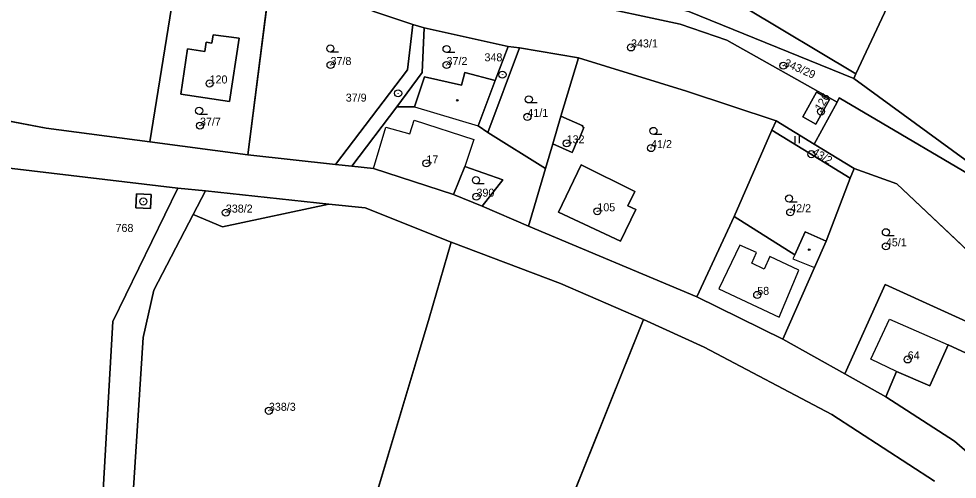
# Model space of a CAD drawing. Extents: x -652854 to -650068, y -1097661 to -1095417.
# Drawn here: x -650702.5 to -650503.2, y -1096258.8 to -1096161.2 of the extents above; entities that cross this region are included whole.
import ezdxf

# ---------------------------------------------------------------- set-up
doc = ezdxf.new("R2010")
doc.units = 0
for name, color, linetype in [('Definiční body parcel', 7, 'Continuous'), ('Hranice - vnitř_ kresba', 7, 'Continuous'), ('Hranice parcel', 7, 'Continuous'), ('Obvody jako plochy', 7, 'Continuous'), ('Parcelní čísla', 7, 'Continuous'), ('Prvky pro prodl_ par_ č_', 7, 'Continuous'), ('Značky kultur', 7, 'Continuous'), ('Značky na budově ne v SPI', 7, 'Continuous')]:
    doc.layers.add(name, color=color, linetype=linetype)

msp = doc.modelspace()

# ---------------------------------------------------------------- linework, layer by layer
at = {"layer": 'Definiční body parcel'}
for centre, radius in [((-650572.5, -1096167.24), 0.75), ((-650572.5, -1096167.24), 0.0327), ((-650636.29, -1096170.97), 0.75), ((-650636.29, -1096170.97), 0.0327), ((-650611.67, -1096170.97), 0.75), ((-650611.67, -1096170.97), 0.0327), ((-650540.18, -1096171.11), 0.75), ((-650599.79, -1096173.02), 0.75), ((-650599.79, -1096173.02), 0.0327), ((-650540.18, -1096171.11), 0.0327), ((-650661.97, -1096174.88), 0.75), ((-650661.97, -1096174.88), 0.0327), ((-650621.94, -1096176.97), 0.75), ((-650621.94, -1096176.97), 0.0327), ((-650532.18, -1096180.85), 0.75), ((-650532.18, -1096180.85), 0.0327), ((-650594.5, -1096181.96), 0.75), ((-650594.5, -1096181.96), 0.0327), ((-650664.01, -1096183.83), 0.75), ((-650664.01, -1096183.83), 0.0327), ((-650586.17, -1096187.58), 0.75), ((-650586.17, -1096187.58), 0.0327), ((-650568.24, -1096188.59), 0.75), ((-650568.24, -1096188.59), 0.0327), ((-650534.22, -1096189.87), 0.75), ((-650534.22, -1096189.87), 0.0327), ((-650615.94, -1096191.82), 0.75), ((-650615.94, -1096191.82), 0.0327), ((-650605.31, -1096198.89), 0.75), ((-650605.31, -1096198.89), 0.0327), ((-650676.04, -1096199.92), 0.75), ((-650676.04, -1096199.92), 0.0327), ((-650658.52, -1096202.27), 0.75), ((-650658.52, -1096202.27), 0.0327), ((-650579.65, -1096201.99), 0.75), ((-650579.65, -1096201.99), 0.0327), ((-650538.7, -1096202.2), 0.75), ((-650538.7, -1096202.2), 0.0327), ((-650518.4, -1096209.42), 0.75), ((-650518.4, -1096209.42), 0.0327), ((-650545.71, -1096219.72), 0.75), ((-650545.71, -1096219.72), 0.0327), ((-650513.77, -1096233.41), 0.75), ((-650513.77, -1096233.41), 0.0327), ((-650649.38, -1096244.31), 0.75), ((-650649.38, -1096244.31), 0.0327)]:
    msp.add_circle(centre, radius, dxfattribs=at)
at = {"layer": 'Hranice - vnitř_ kresba'}
for p, q in [((-650618.45, -1096179.81), (-650604.96, -1096183.88)), ((-650619.43, -1096185.57), (-650618.57, -1096182.63)), ((-650618.57, -1096182.63), (-650605.86, -1096186.78)), ((-650627.2, -1096192.93), (-650624.55, -1096184.13)), ((-650624.55, -1096184.13), (-650619.43, -1096185.57)), ((-650605.86, -1096186.78), (-650607.78, -1096192.51)), ((-650549.37, -1096209.17), (-650553.83, -1096218.47)), ((-650545.87, -1096210.71), (-650549.37, -1096209.17)), ((-650546.89, -1096213), (-650545.87, -1096210.71)), ((-650543.04, -1096211.59), (-650544.27, -1096214.24)), ((-650536.88, -1096214.51), (-650543.04, -1096211.59)), ((-650537.73, -1096211.2), (-650538.12, -1096212.1)), ((-650538.12, -1096212.1), (-650533.58, -1096213.94)), ((-650544.27, -1096214.24), (-650546.89, -1096213)), ((-650541.06, -1096224.42), (-650536.88, -1096214.51)), ((-650553.83, -1096218.47), (-650541.06, -1096224.42)), ((-650521.62, -1096233.38), (-650517.6, -1096224.86)), ((-650517.6, -1096224.86), (-650505.2, -1096230.31)), ((-650516.15, -1096235.97), (-650521.62, -1096233.38))]:
    msp.add_line(p, q, dxfattribs=at)
at = {"layer": 'Hranice parcel'}
for p, q in [((-650653.88, -1096189.99), (-650649.05, -1096152.39)), ((-650515.4, -1096152.75), (-650524.77, -1096172.87)), ((-650670.05, -1096158.78), (-650674.67, -1096187.27)), ((-650562.08, -1096162.3), (-650583.23, -1096157.75)), ((-650548.23, -1096158.84), (-650524.77, -1096172.87)), ((-650618.85, -1096162.4), (-650627.33, -1096159.52)), ((-650525.22, -1096173.84), (-650560.2, -1096159.64)), ((-650619.94, -1096171.97), (-650618.85, -1096162.4)), ((-650616.42, -1096163.05), (-650618.85, -1096162.4)), ((-650616.84, -1096172.53), (-650616.42, -1096163.05)), ((-650598.61, -1096167.07), (-650616.42, -1096163.05)), ((-650552.13, -1096165.69), (-650562.08, -1096162.3)), ((-650661.2, -1096164.55), (-650661.47, -1096166.32)), ((-650655.72, -1096165.25), (-650661.2, -1096164.55)), ((-650662.71, -1096166.14), (-650663.01, -1096168.1)), ((-650661.47, -1096166.32), (-650662.71, -1096166.14)), ((-650657.74, -1096178.68), (-650655.72, -1096165.25)), ((-650552.13, -1096165.69), (-650528.77, -1096178.83)), ((-650666.67, -1096167.52), (-650668.1, -1096177.13)), ((-650663.01, -1096168.1), (-650666.67, -1096167.52)), ((-650602.88, -1096185.29), (-650596.19, -1096167.31)), ((-650598.61, -1096167.07), (-650601.32, -1096174.24)), ((-650596.19, -1096167.31), (-650598.61, -1096167.07)), ((-650583.68, -1096169.42), (-650596.19, -1096167.31)), ((-650587.37, -1096181.83), (-650583.68, -1096169.42)), ((-650560.74, -1096176.48), (-650583.68, -1096169.42)), ((-650635.27, -1096192.05), (-650619.94, -1096171.97)), ((-650622.25, -1096179.86), (-650616.84, -1096172.53)), ((-650607.81, -1096172.56), (-650608.5, -1096175.21)), ((-650601.32, -1096174.24), (-650607.81, -1096172.56)), ((-650524.77, -1096172.87), (-650525.22, -1096173.84)), ((-650616.38, -1096173.48), (-650618.45, -1096179.81)), ((-650608.5, -1096175.21), (-650616.38, -1096173.48)), ((-650601.32, -1096174.24), (-650604.96, -1096183.88)), ((-650491.18, -1096198.65), (-650525.22, -1096173.84)), ((-650541.7, -1096182.8), (-650560.74, -1096176.48)), ((-650533.12, -1096176.73), (-650536.04, -1096181.96)), ((-650530.35, -1096178.29), (-650533.12, -1096176.73)), ((-650696.7, -1096184.34), (-650728.11, -1096178.43)), ((-650668.1, -1096177.13), (-650657.74, -1096178.68)), ((-650528.77, -1096178.83), (-650533.62, -1096187.74)), ((-650533.27, -1096183.51), (-650530.35, -1096178.29)), ((-650528.29, -1096177.95), (-650528.77, -1096178.83)), ((-650493.03, -1096198.73), (-650528.29, -1096177.95)), ((-650631.77, -1096192.42), (-650622.25, -1096179.86)), ((-650618.45, -1096179.81), (-650622.25, -1096179.86)), ((-650589.11, -1096187.69), (-650587.37, -1096181.83)), ((-650587.37, -1096181.83), (-650582.71, -1096183.88)), ((-650542.58, -1096184.78), (-650541.7, -1096182.8)), ((-650541.7, -1096182.8), (-650533.62, -1096187.74)), ((-650536.04, -1096181.96), (-650533.27, -1096183.51)), ((-650674.67, -1096187.27), (-650696.7, -1096184.34)), ((-650604.96, -1096183.88), (-650602.88, -1096185.29)), ((-650582.49, -1096184.19), (-650583.52, -1096186.7)), ((-650582.71, -1096183.88), (-650582.79, -1096184.06)), ((-650582.79, -1096184.06), (-650582.49, -1096184.19)), ((-650550.63, -1096203.12), (-650542.58, -1096184.78)), ((-650542.58, -1096184.78), (-650525.98, -1096194.97)), ((-650590.65, -1096192.89), (-650602.88, -1096185.29)), ((-650583.85, -1096186.85), (-650584.84, -1096189.26)), ((-650583.52, -1096186.7), (-650583.85, -1096186.85)), ((-650653.88, -1096189.99), (-650674.67, -1096187.27)), ((-650590.65, -1096192.89), (-650589.11, -1096187.69)), ((-650585.03, -1096189.49), (-650589.11, -1096187.69)), ((-650533.62, -1096187.74), (-650525.13, -1096192.93)), ((-650635.27, -1096192.05), (-650653.88, -1096189.99)), ((-650584.84, -1096189.26), (-650585.03, -1096189.49)), ((-650668.72, -1096197.09), (-650711.09, -1096192.09)), ((-650631.77, -1096192.42), (-650635.27, -1096192.05)), ((-650627.2, -1096192.93), (-650631.77, -1096192.42)), ((-650610.17, -1096198.46), (-650627.2, -1096192.93)), ((-650607.78, -1096192.51), (-650610.17, -1096198.46)), ((-650599.73, -1096195.33), (-650607.78, -1096192.51)), ((-650594.3, -1096205.16), (-650590.65, -1096192.89)), ((-650587.93, -1096202.16), (-650583.11, -1096192.16)), ((-650583.11, -1096192.16), (-650571.72, -1096197.82)), ((-650525.13, -1096192.93), (-650525.98, -1096194.97)), ((-650516.09, -1096196.19), (-650525.13, -1096192.93)), ((-650604.08, -1096200.93), (-650599.73, -1096195.33)), ((-650525.98, -1096194.97), (-650531.08, -1096208.33)), ((-650490.59, -1096220.24), (-650516.09, -1096196.19)), ((-650668.72, -1096197.09), (-650682.55, -1096225.39)), ((-650677.61, -1096201.28), (-650677.48, -1096198.29)), ((-650677.48, -1096198.29), (-650674.39, -1096198.42)), ((-650674.39, -1096198.42), (-650674.51, -1096201.4)), ((-650662.85, -1096197.68), (-650668.72, -1096197.09)), ((-650662.85, -1096197.68), (-650665.46, -1096202.7)), ((-650636.64, -1096200.47), (-650662.85, -1096197.68)), ((-650604.08, -1096200.93), (-650610.17, -1096198.46)), ((-650571.72, -1096197.82), (-650573.16, -1096200.82)), ((-650659.23, -1096205.31), (-650636.64, -1096200.47)), ((-650628.94, -1096201.29), (-650636.64, -1096200.47)), ((-650594.3, -1096205.16), (-650604.08, -1096200.93)), ((-650573.16, -1096200.82), (-650571.51, -1096201.61)), ((-650674.51, -1096201.4), (-650677.61, -1096201.28)), ((-650665.46, -1096202.7), (-650673.79, -1096218.72)), ((-650665.46, -1096202.7), (-650659.23, -1096205.31)), ((-650610.66, -1096208.54), (-650628.94, -1096201.29)), ((-650587.93, -1096202.16), (-650574.77, -1096208.33)), ((-650571.51, -1096201.61), (-650574.77, -1096208.33)), ((-650550.63, -1096203.12), (-650558.55, -1096220.15)), ((-650537.73, -1096211.2), (-650550.63, -1096203.12)), ((-650558.55, -1096220.15), (-650594.3, -1096205.16)), ((-650535.56, -1096206.38), (-650537.73, -1096211.2)), ((-650531.08, -1096208.33), (-650535.56, -1096206.38)), ((-650610.66, -1096208.54), (-650615.39, -1096224.69)), ((-650587.51, -1096217.28), (-650610.66, -1096208.54)), ((-650533.58, -1096213.94), (-650531.08, -1096208.33)), ((-650540.25, -1096229.11), (-650533.58, -1096213.94)), ((-650673.79, -1096218.72), (-650676.11, -1096228.76)), ((-650569.84, -1096224.92), (-650587.51, -1096217.28)), ((-650518.58, -1096217.54), (-650527.08, -1096236.47)), ((-650492.59, -1096229.3), (-650518.58, -1096217.54)), ((-650540.25, -1096229.11), (-650558.55, -1096220.15)), ((-650615.39, -1096224.69), (-650627.74, -1096265.94)), ((-650682.55, -1096225.39), (-650684.92, -1096267.36)), ((-650569.84, -1096224.92), (-650593.22, -1096283.03)), ((-650556.96, -1096230.83), (-650569.84, -1096224.92)), ((-650676.11, -1096228.76), (-650678.58, -1096267.28)), ((-650527.08, -1096236.47), (-650540.25, -1096229.11)), ((-650509.05, -1096239.03), (-650505.2, -1096230.31)), ((-650505.2, -1096230.31), (-650493.99, -1096235.45)), ((-650529.85, -1096245.07), (-650556.96, -1096230.83)), ((-650527.08, -1096236.47), (-650518.43, -1096241.37)), ((-650518.43, -1096241.37), (-650516.15, -1096235.97)), ((-650516.15, -1096235.97), (-650509.05, -1096239.03)), ((-650518.43, -1096241.37), (-650503.86, -1096250.74)), ((-650508.1, -1096259.25), (-650529.85, -1096245.07)), ((-650503.86, -1096250.74), (-650498.02, -1096255.76))]:
    msp.add_line(p, q, dxfattribs=at)
at = {"layer": 'Obvody jako plochy'}
for points in [[(-650498.02, -1096255.76), (-650503.86, -1096250.74), (-650518.43, -1096241.37), (-650527.08, -1096236.47), (-650540.25, -1096229.11), (-650558.55, -1096220.15), (-650594.3, -1096205.16), (-650604.08, -1096200.93), (-650610.17, -1096198.46), (-650627.2, -1096192.93), (-650631.77, -1096192.42), (-650635.27, -1096192.05), (-650653.88, -1096189.99), (-650674.67, -1096187.27), (-650696.7, -1096184.34), (-650728.11, -1096178.43), (-650742.77, -1096166.85), (-650760.06, -1096145.69), (-650775.67, -1096123.43), (-650780.48, -1096116.58), (-650788.5, -1096108.45), (-650802.53, -1096093.97), (-650815.91, -1096079.94), (-650837.43, -1096057.82)], [(-650836.01, -1096073.17), (-650788.5, -1096124.42), (-650769.16, -1096151.85), (-650751.15, -1096173.61), (-650742.01, -1096181.85), (-650728.33, -1096188.58), (-650711.09, -1096192.09), (-650668.72, -1096197.09), (-650662.85, -1096197.68), (-650636.64, -1096200.47), (-650628.94, -1096201.29), (-650610.66, -1096208.54), (-650587.51, -1096217.28), (-650569.84, -1096224.92), (-650556.96, -1096230.83), (-650529.85, -1096245.07), (-650508.1, -1096259.25)], [(-650627.33, -1096159.52), (-650618.85, -1096162.4), (-650616.42, -1096163.05), (-650598.61, -1096167.07), (-650596.19, -1096167.31), (-650583.68, -1096169.42), (-650560.74, -1096176.48), (-650541.7, -1096182.8), (-650533.62, -1096187.74), (-650528.77, -1096178.83), (-650552.13, -1096165.69), (-650562.08, -1096162.3), (-650583.23, -1096157.75)], [(-650583.23, -1096157.75), (-650562.08, -1096162.3), (-650552.13, -1096165.69), (-650528.77, -1096178.83), (-650528.29, -1096177.95), (-650493.03, -1096198.73)], [(-650491.18, -1096198.65), (-650525.22, -1096173.84), (-650560.2, -1096159.64)], [(-650668.72, -1096561.85), (-650652.9, -1096477.63), (-650652.67, -1096447.91), (-650663.97, -1096403.54), (-650676.87, -1096343.5), (-650678.51, -1096272.34), (-650678.58, -1096267.28), (-650676.11, -1096228.76), (-650673.79, -1096218.72), (-650665.46, -1096202.7), (-650662.85, -1096197.68), (-650668.72, -1096197.09), (-650682.55, -1096225.39), (-650684.92, -1096267.36), (-650683.93, -1096329.93), (-650683.6, -1096346.64), (-650680.01, -1096371.46), (-650674.86, -1096403.86), (-650663.17, -1096447.09), (-650660.51, -1096466.72), (-650658.91, -1096478.22), (-650664.97, -1096511.01)], [(-650508.1, -1096259.25), (-650529.85, -1096245.07), (-650556.96, -1096230.83), (-650569.84, -1096224.92), (-650593.22, -1096283.03)]]:
    msp.add_lwpolyline(points, dxfattribs=at)
for points in [[(-650683.93, -1096329.93), (-650684.92, -1096267.36), (-650682.55, -1096225.39), (-650668.72, -1096197.09), (-650711.09, -1096192.09), (-650728.33, -1096188.58), (-650742.01, -1096181.85), (-650751.15, -1096173.61), (-650769.16, -1096151.85), (-650788.5, -1096124.42), (-650836.01, -1096073.17), (-650848.76, -1096104.66), (-650859.75, -1096135.85), (-650864.8, -1096149.44), (-650773.22, -1096241.73)], [(-650674.67, -1096187.27), (-650670.05, -1096158.78), (-650670.78, -1096140.11), (-650693.74, -1096116.18), (-650711.37, -1096105.31), (-650713.97, -1096102.61), (-650729.07, -1096130.64), (-650726, -1096133.63), (-650742.77, -1096166.85), (-650728.11, -1096178.43), (-650696.7, -1096184.34)], [(-650534.61, -1096142.46), (-650549.23, -1096132.62), (-650553.85, -1096140.89), (-650551.34, -1096142.78), (-650553.41, -1096145.53), (-650549.41, -1096148.55), (-650552.92, -1096153.3), (-650556.96, -1096150.27), (-650557.02, -1096150.35), (-650565.37, -1096144.05), (-650548.23, -1096158.84), (-650524.77, -1096172.87), (-650515.4, -1096152.75)], [(-650583.41, -1096133.73), (-650588.66, -1096141.6), (-650592.63, -1096145.65), (-650600.02, -1096143.9), (-650607.86, -1096137.79), (-650616.9, -1096149.29), (-650606.75, -1096154.47), (-650595.54, -1096156.94), (-650581.24, -1096154.39), (-650560.2, -1096159.64), (-650525.22, -1096173.84), (-650524.77, -1096172.87), (-650548.23, -1096158.84), (-650565.37, -1096144.05), (-650567.54, -1096142.3)], [(-650649.05, -1096152.39), (-650655.52, -1096150.45), (-650666.06, -1096143.72), (-650666.79, -1096143.25), (-650670.05, -1096158.78), (-650674.67, -1096187.27), (-650653.88, -1096189.99)], [(-650639.18, -1096155.35), (-650641.2, -1096154.74), (-650649.05, -1096152.39), (-650653.88, -1096189.99), (-650635.27, -1096192.05), (-650619.94, -1096171.97), (-650618.85, -1096162.4), (-650627.33, -1096159.52)], [(-650430.47, -1096190.92), (-650433.82, -1096187.93), (-650503.84, -1096155.44), (-650515.4, -1096152.75), (-650524.77, -1096172.87), (-650525.22, -1096173.84), (-650491.18, -1096198.65), (-650464.75, -1096208.75), (-650451.74, -1096215.49), (-650428.64, -1096221.8), (-650426.58, -1096204.14)], [(-650622.25, -1096179.86), (-650616.84, -1096172.53), (-650616.42, -1096163.05), (-650618.85, -1096162.4), (-650619.94, -1096171.97), (-650635.27, -1096192.05), (-650631.77, -1096192.42)], [(-650616.38, -1096173.48), (-650608.5, -1096175.21), (-650607.81, -1096172.56), (-650601.32, -1096174.24), (-650598.61, -1096167.07), (-650616.42, -1096163.05), (-650616.84, -1096172.53), (-650622.25, -1096179.86), (-650618.45, -1096179.81)], [(-650668.1, -1096177.13), (-650657.74, -1096178.68), (-650655.72, -1096165.25), (-650661.2, -1096164.55), (-650661.47, -1096166.32), (-650662.71, -1096166.14), (-650663.01, -1096168.1), (-650666.67, -1096167.52)], [(-650668.1, -1096177.13), (-650666.67, -1096167.52), (-650663.01, -1096168.1), (-650662.71, -1096166.14), (-650661.47, -1096166.32), (-650661.2, -1096164.55), (-650655.72, -1096165.25), (-650657.74, -1096178.68)], [(-650596.19, -1096167.31), (-650598.61, -1096167.07), (-650601.32, -1096174.24), (-650604.96, -1096183.88), (-650602.88, -1096185.29)], [(-650589.11, -1096187.69), (-650587.37, -1096181.83), (-650583.68, -1096169.42), (-650596.19, -1096167.31), (-650602.88, -1096185.29), (-650590.65, -1096192.89)], [(-650587.37, -1096181.83), (-650582.71, -1096183.88), (-650582.79, -1096184.06), (-650582.49, -1096184.19), (-650583.52, -1096186.7), (-650583.85, -1096186.85), (-650584.84, -1096189.26), (-650585.03, -1096189.49), (-650589.11, -1096187.69), (-650590.65, -1096192.89), (-650594.3, -1096205.16), (-650558.55, -1096220.15), (-650550.63, -1096203.12), (-650542.58, -1096184.78), (-650541.7, -1096182.8), (-650560.74, -1096176.48), (-650583.68, -1096169.42)], [(-650594.3, -1096205.16), (-650590.65, -1096192.89), (-650602.88, -1096185.29), (-650604.96, -1096183.88), (-650601.32, -1096174.24), (-650607.81, -1096172.56), (-650608.5, -1096175.21), (-650616.38, -1096173.48), (-650618.45, -1096179.81), (-650622.25, -1096179.86), (-650631.77, -1096192.42), (-650627.2, -1096192.93), (-650610.17, -1096198.46), (-650607.78, -1096192.51), (-650599.73, -1096195.33), (-650604.08, -1096200.93)], [(-650533.12, -1096176.73), (-650530.35, -1096178.29), (-650533.27, -1096183.51), (-650536.04, -1096181.96)], [(-650533.12, -1096176.73), (-650536.04, -1096181.96), (-650533.27, -1096183.51), (-650530.35, -1096178.29)], [(-650490.59, -1096220.24), (-650472.58, -1096219.1), (-650478.86, -1096218.21), (-650478.66, -1096216.95), (-650481.16, -1096216.55), (-650479.52, -1096208.46), (-650477.15, -1096209), (-650476.66, -1096207.22), (-650469.6, -1096208.96), (-650470.15, -1096211.27), (-650465.63, -1096212.25), (-650459.14, -1096220.1), (-650458.47, -1096217.82), (-650459.55, -1096213.2), (-650467.67, -1096209.04), (-650493.03, -1096198.73), (-650528.29, -1096177.95), (-650528.77, -1096178.83), (-650533.62, -1096187.74), (-650525.13, -1096192.93), (-650516.09, -1096196.19)], [(-650587.37, -1096181.83), (-650589.11, -1096187.69), (-650585.03, -1096189.49), (-650584.84, -1096189.26), (-650583.85, -1096186.85), (-650583.52, -1096186.7), (-650582.49, -1096184.19), (-650582.79, -1096184.06), (-650582.71, -1096183.88)], [(-650542.58, -1096184.78), (-650525.98, -1096194.97), (-650525.13, -1096192.93), (-650533.62, -1096187.74), (-650541.7, -1096182.8)], [(-650535.56, -1096206.38), (-650531.08, -1096208.33), (-650525.98, -1096194.97), (-650542.58, -1096184.78), (-650550.63, -1096203.12), (-650537.73, -1096211.2)], [(-650604.08, -1096200.93), (-650599.73, -1096195.33), (-650607.78, -1096192.51), (-650610.17, -1096198.46)], [(-650587.93, -1096202.16), (-650574.77, -1096208.33), (-650571.51, -1096201.61), (-650573.16, -1096200.82), (-650571.72, -1096197.82), (-650583.11, -1096192.16)], [(-650587.93, -1096202.16), (-650583.11, -1096192.16), (-650571.72, -1096197.82), (-650573.16, -1096200.82), (-650571.51, -1096201.61), (-650574.77, -1096208.33)], [(-650518.58, -1096217.54), (-650492.59, -1096229.3), (-650490.59, -1096220.24), (-650516.09, -1096196.19), (-650525.13, -1096192.93), (-650525.98, -1096194.97), (-650531.08, -1096208.33), (-650533.58, -1096213.94), (-650540.25, -1096229.11), (-650527.08, -1096236.47)], [(-650674.51, -1096201.4), (-650674.39, -1096198.42), (-650677.48, -1096198.29), (-650677.61, -1096201.28)], [(-650674.51, -1096201.4), (-650677.61, -1096201.28), (-650677.48, -1096198.29), (-650674.39, -1096198.42)], [(-650636.64, -1096200.47), (-650662.85, -1096197.68), (-650665.46, -1096202.7), (-650659.23, -1096205.31)], [(-650673.79, -1096218.72), (-650676.11, -1096228.76), (-650678.58, -1096267.28), (-650678.51, -1096272.34), (-650633.03, -1096284.37), (-650627.74, -1096265.94), (-650615.39, -1096224.69), (-650610.66, -1096208.54), (-650628.94, -1096201.29), (-650636.64, -1096200.47), (-650659.23, -1096205.31), (-650665.46, -1096202.7)], [(-650535.56, -1096206.38), (-650537.73, -1096211.2), (-650550.63, -1096203.12), (-650558.55, -1096220.15), (-650540.25, -1096229.11), (-650533.58, -1096213.94), (-650531.08, -1096208.33)], [(-650615.39, -1096224.69), (-650627.74, -1096265.94), (-650633.03, -1096284.37), (-650678.51, -1096272.34), (-650676.87, -1096343.5), (-650663.97, -1096403.54), (-650652.67, -1096447.91), (-650652.9, -1096477.63), (-650668.72, -1096561.85), (-650683.81, -1096604.11), (-650656.55, -1096618.34), (-650641.96, -1096600.14), (-650628.48, -1096567.58), (-650610.51, -1096500.05), (-650598.36, -1096429.24), (-650603.36, -1096390.83), (-650603.97, -1096349.81), (-650597.72, -1096321.86), (-650593.22, -1096283.03), (-650569.84, -1096224.92), (-650587.51, -1096217.28), (-650610.66, -1096208.54)], [(-650518.58, -1096217.54), (-650527.08, -1096236.47), (-650518.43, -1096241.37), (-650516.15, -1096235.97), (-650509.05, -1096239.03), (-650505.2, -1096230.31), (-650493.99, -1096235.45), (-650492.59, -1096229.3)], [(-650503.86, -1096250.74), (-650498.02, -1096255.76), (-650493.99, -1096235.45), (-650505.2, -1096230.31), (-650509.05, -1096239.03), (-650516.15, -1096235.97), (-650518.43, -1096241.37)]]:
    msp.add_lwpolyline(points, close=True, dxfattribs=at)
at = {"layer": 'Značky kultur'}
for p, q in [((-650634.6, -1096168.21), (-650636.35, -1096168.21)), ((-650609.92, -1096168.33), (-650611.67, -1096168.33)), ((-650592.45, -1096179.02), (-650594.2, -1096179.02)), ((-650662.44, -1096181.43), (-650664.19, -1096181.43)), ((-650565.99, -1096185.69), (-650567.74, -1096185.69)), ((-650537.727, -1096186.055), (-650537.727, -1096187.555)), ((-650536.705, -1096187.555), (-650536.705, -1096186.055)), ((-650603.68, -1096196.14), (-650605.43, -1096196.14)), ((-650537.2, -1096200.03), (-650538.95, -1096200.03)), ((-650516.65, -1096207.18), (-650518.4, -1096207.18))]:
    msp.add_line(p, q, dxfattribs=at)
for centre in [(-650636.35, -1096167.46), (-650611.67, -1096167.58), (-650594.2, -1096178.27), (-650664.19, -1096180.68), (-650567.74, -1096184.94), (-650605.43, -1096195.39), (-650538.95, -1096199.28), (-650518.4, -1096206.43)]:
    msp.add_circle(centre, 0.75, dxfattribs=at)
at = {"layer": 'Značky na budově ne v SPI'}
for centre in [(-650609.39, -1096178.44), (-650534.67, -1096210.13)]:
    msp.add_circle(centre, 0.175, dxfattribs=at)

# ---------------------------------------------------------------- texts
at = {"layer": 'Parcelní čísla'}
for s, height, p in [('343/1', 1.7, (-650572.5, -1096167.24)), ('37/8', 1.7, (-650636.29, -1096170.97)), ('37/2', 1.7, (-650611.67, -1096170.97)), ('348', 0.1, (-650599.79, -1096173.02)), ('120', 1.7, (-650661.97, -1096174.88)), ('37/9', 0.1, (-650621.94, -1096176.97)), ('41/1', 1.7, (-650594.5, -1096181.96)), ('37/7', 1.7, (-650664.01, -1096183.83)), ('132', 1.7, (-650586.17, -1096187.58)), ('41/2', 1.7, (-650568.24, -1096188.59)), ('17', 1.7, (-650615.94, -1096191.82)), ('390', 1.7, (-650605.31, -1096198.89)), ('768', 0.1, (-650676.04, -1096199.92)), ('338/2', 1.7, (-650658.52, -1096202.27)), ('105', 1.7, (-650579.65, -1096201.99)), ('42/2', 1.7, (-650538.7, -1096202.2)), ('45/1', 1.7, (-650518.4, -1096209.42)), ('58', 1.7, (-650545.71, -1096219.72)), ('64', 1.7, (-650513.77, -1096233.41)), ('338/3', 1.7, (-650649.38, -1096244.31))]:
    msp.add_text(s, height=height, dxfattribs=at).set_placement(p)
for s, rotation, p in [('343/29', 336.177, (-650540.18, -1096171.11)), ('126', 58.923, (-650532.18, -1096180.85)), ('43/2', 329.202, (-650534.22, -1096189.87))]:
    msp.add_text(s, height=1.7, rotation=rotation, dxfattribs=at).set_placement(p)
at = {"layer": 'Prvky pro prodl_ par_ č_'}
for s, p in [('348', (-650603.61, -1096170.18)), ('37/9', (-650633.064, -1096178.73)), ('768', (-650681.94, -1096206.37))]:
    msp.add_text(s, height=1.7, dxfattribs=at).set_placement(p)

doc.saveas('drawing.dxf')
